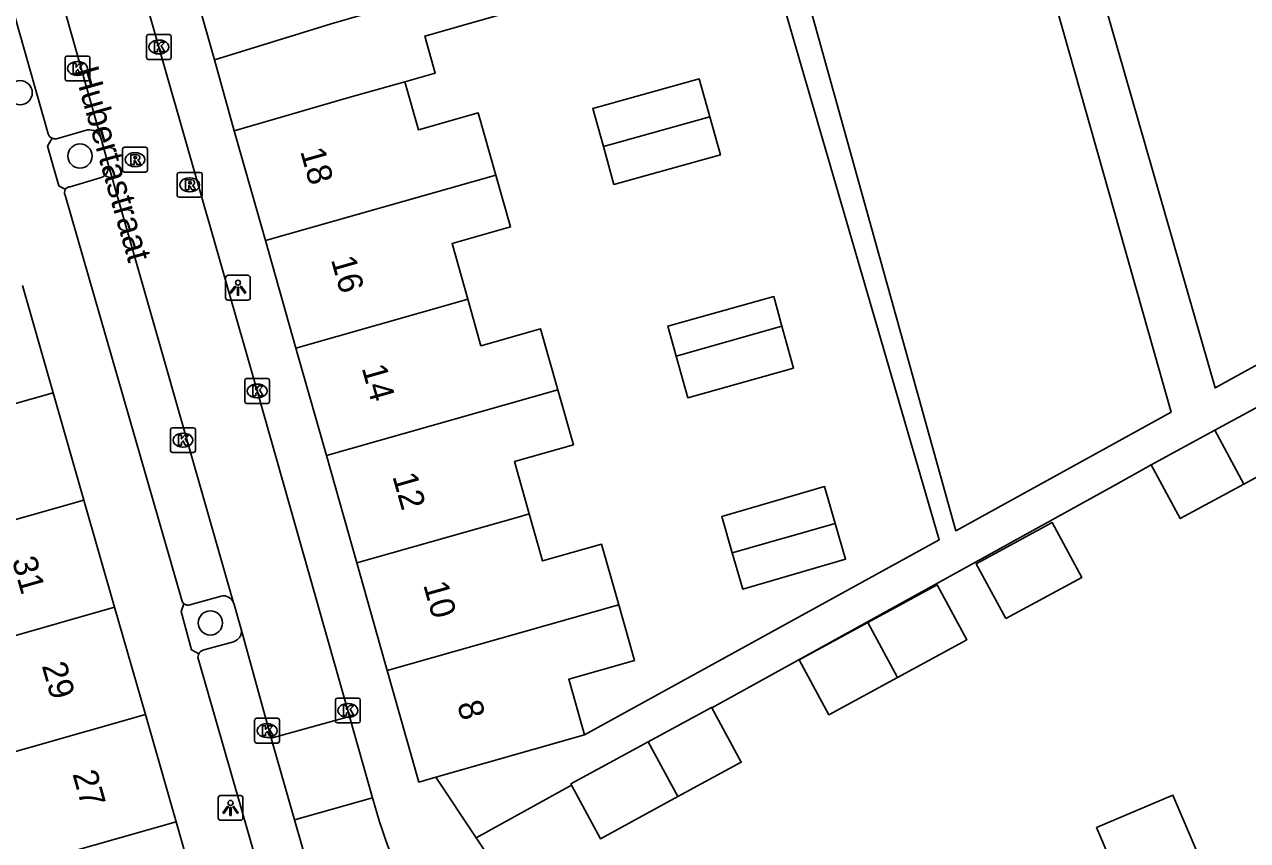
# Model space of a CAD drawing. Extents: x 159718 to 160783, y 383290 to 384030.
# Drawn here: x 160278.43 to 160327.77, y 383529.55 to 383562.46 of the extents above; entities that cross this region are included whole.
import ezdxf

# ---------------------------------------------------------------- set-up
doc = ezdxf.new("R2010")
doc.units = 0
for name, color, linetype in [('IMGEO_Boom', 7, 'Continuous'), ('IMGEO_Kolk', 7, 'Continuous'), ('IMGEO_Lichtpunt', 7, 'Continuous'), ('IMGEO_Openbare_ruimte_label', 7, 'Continuous'), ('IMGEO_Pand', 7, 'Continuous'), ('IMGEO_Pand_nummerreeks', 7, 'Continuous'), ('IMGEO_Parkeervlak_open', 7, 'Continuous'), ('IMGEO_Rijbaan_lokaal_open', 7, 'Continuous'), ('IMGEO_Rioolput', 7, 'Continuous'), ('IMGEO_Voetpad_open', 7, 'Continuous')]:
    doc.layers.add(name, color=color, linetype=linetype)

msp = doc.modelspace()

# ---------------------------------------------------------------- linework, layer by layer
at = {"layer": 'IMGEO_Boom'}
for centre in [(160278.253, 383559.705), (160280.666, 383557.152), (160285.928, 383538.325)]:
    msp.add_circle(centre, 0.489, dxfattribs=at)
at = {"layer": 'IMGEO_Kolk'}
for p, q in [((160283.349, 383561.124), (160283.349, 383561.976)), ((160283.424, 383562.05), (160284.276, 383562.05)), ((160284.35, 383561.976), (160284.35, 383561.124)), ((160283.837, 383561.83), (160283.862, 383561.83)), ((160280.068, 383560.257), (160280.068, 383561.109)), ((160280.143, 383561.183), (160280.995, 383561.183)), ((160280.556, 383560.963), (160280.581, 383560.963)), ((160281.069, 383561.109), (160281.069, 383560.257)), ((160284.276, 383561.05), (160283.424, 383561.05)), ((160283.86, 383561.27), (160283.835, 383561.27)), ((160280.995, 383560.183), (160280.143, 383560.183)), ((160280.579, 383560.403), (160280.554, 383560.403)), ((160287.389, 383548.179), (160288.241, 383548.179)), ((160287.314, 383547.253), (160287.314, 383548.105)), ((160287.802, 383547.959), (160287.827, 383547.959)), ((160288.315, 383548.105), (160288.315, 383547.253)), ((160288.241, 383547.179), (160287.389, 383547.179)), ((160287.825, 383547.399), (160287.8, 383547.399)), ((160284.397, 383546.197), (160285.249, 383546.197)), ((160284.322, 383545.271), (160284.322, 383546.123)), ((160284.81, 383545.977), (160284.835, 383545.977)), ((160285.323, 383546.123), (160285.323, 383545.271)), ((160285.249, 383545.197), (160284.397, 383545.197)), ((160284.833, 383545.417), (160284.808, 383545.417)), ((160290.975, 383534.366), (160290.975, 383535.218)), ((160291.05, 383535.292), (160291.902, 383535.292)), ((160291.463, 383535.072), (160291.488, 383535.072)), ((160291.976, 383535.218), (160291.976, 383534.366)), ((160287.714, 383533.554), (160287.714, 383534.406)), ((160287.789, 383534.48), (160288.641, 383534.48)), ((160288.715, 383534.406), (160288.715, 383533.554)), ((160291.486, 383534.512), (160291.461, 383534.512)), ((160288.202, 383534.26), (160288.227, 383534.26)), ((160291.902, 383534.292), (160291.05, 383534.292)), ((160288.641, 383533.48), (160287.789, 383533.48)), ((160288.225, 383533.7), (160288.2, 383533.7))]:
    msp.add_line(p, q, dxfattribs=at)
for points in [[(160283.349, 383561.124), (160283.349, 383561.976)], [(160283.424, 383562.05), (160284.276, 383562.05)], [(160284.35, 383561.976), (160284.35, 383561.124)], [(160283.67, 383561.75), (160283.793, 383561.75), (160283.793, 383561.599), (160283.923, 383561.75), (160284.087, 383561.75), (160283.941, 383561.599), (160284.094, 383561.35), (160283.942, 383561.35), (160283.857, 383561.514), (160283.793, 383561.447), (160283.793, 383561.35), (160283.67, 383561.35), (160283.67, 383561.75)], [(160280.068, 383560.257), (160280.068, 383561.109)], [(160280.143, 383561.183), (160280.995, 383561.183)], [(160281.069, 383561.109), (160281.069, 383560.257)], [(160284.276, 383561.05), (160283.424, 383561.05)], [(160280.389, 383560.883), (160280.512, 383560.883), (160280.512, 383560.732), (160280.642, 383560.883), (160280.806, 383560.883), (160280.66, 383560.732), (160280.813, 383560.483), (160280.661, 383560.483), (160280.576, 383560.647), (160280.512, 383560.58), (160280.512, 383560.483), (160280.389, 383560.483), (160280.389, 383560.883)], [(160280.995, 383560.183), (160280.143, 383560.183)], [(160287.389, 383548.179), (160288.241, 383548.179)], [(160287.314, 383547.253), (160287.314, 383548.105)], [(160287.635, 383547.879), (160287.758, 383547.879), (160287.758, 383547.728), (160287.888, 383547.879), (160288.052, 383547.879), (160287.906, 383547.728), (160288.059, 383547.479), (160287.907, 383547.479), (160287.822, 383547.643), (160287.758, 383547.576), (160287.758, 383547.479), (160287.635, 383547.479), (160287.635, 383547.879)], [(160288.315, 383548.105), (160288.315, 383547.253)], [(160288.241, 383547.179), (160287.389, 383547.179)], [(160284.397, 383546.197), (160285.249, 383546.197)], [(160284.322, 383545.271), (160284.322, 383546.123)], [(160284.643, 383545.897), (160284.766, 383545.897), (160284.766, 383545.746), (160284.896, 383545.897), (160285.06, 383545.897), (160284.914, 383545.746), (160285.067, 383545.497), (160284.915, 383545.497), (160284.83, 383545.661), (160284.766, 383545.594), (160284.766, 383545.497), (160284.643, 383545.497), (160284.643, 383545.897)], [(160285.323, 383546.123), (160285.323, 383545.271)], [(160285.249, 383545.197), (160284.397, 383545.197)], [(160290.975, 383534.366), (160290.975, 383535.218)], [(160291.05, 383535.292), (160291.902, 383535.292)], [(160291.296, 383534.992), (160291.419, 383534.992), (160291.419, 383534.841), (160291.549, 383534.992), (160291.713, 383534.992), (160291.567, 383534.841), (160291.72, 383534.592), (160291.568, 383534.592), (160291.483, 383534.756), (160291.419, 383534.689), (160291.419, 383534.592), (160291.296, 383534.592), (160291.296, 383534.992)], [(160291.976, 383535.218), (160291.976, 383534.366)], [(160287.714, 383533.554), (160287.714, 383534.406)], [(160287.789, 383534.48), (160288.641, 383534.48)], [(160288.715, 383534.406), (160288.715, 383533.554)], [(160288.035, 383534.18), (160288.158, 383534.18), (160288.158, 383534.029), (160288.288, 383534.18), (160288.452, 383534.18), (160288.306, 383534.029), (160288.459, 383533.78), (160288.307, 383533.78), (160288.222, 383533.944), (160288.158, 383533.877), (160288.158, 383533.78), (160288.035, 383533.78), (160288.035, 383534.18)], [(160291.902, 383534.292), (160291.05, 383534.292)], [(160288.641, 383533.48), (160287.789, 383533.48)]]:
    msp.add_lwpolyline(points, dxfattribs=at)
for centre, start, end in [((160283.426, 383561.974), 91.552, 178.448), ((160283.426, 383561.974), 91.552, 178.448), ((160284.274, 383561.974), 1.552, 88.448), ((160284.274, 383561.974), 1.552, 88.448), ((160280.145, 383561.107), 91.552, 178.448), ((160280.145, 383561.107), 91.552, 178.448), ((160280.993, 383561.107), 1.552, 88.448), ((160280.993, 383561.107), 1.552, 88.448), ((160283.426, 383561.126), 181.552, 268.448), ((160283.426, 383561.126), 181.552, 268.448), ((160284.274, 383561.126), 271.552, 358.448), ((160284.274, 383561.126), 271.552, 358.448), ((160280.145, 383560.259), 181.552, 268.448), ((160280.145, 383560.259), 181.552, 268.448), ((160280.993, 383560.259), 271.552, 358.448), ((160280.993, 383560.259), 271.552, 358.448), ((160287.391, 383548.103), 91.552, 178.448), ((160287.391, 383548.103), 91.552, 178.448), ((160288.239, 383548.103), 1.552, 88.448), ((160288.239, 383548.103), 1.552, 88.448), ((160287.391, 383547.255), 181.552, 268.448), ((160287.391, 383547.255), 181.552, 268.448), ((160288.239, 383547.255), 271.552, 358.448), ((160288.239, 383547.255), 271.552, 358.448), ((160284.399, 383546.121), 91.552, 178.448), ((160284.399, 383546.121), 91.552, 178.448), ((160285.247, 383546.121), 1.552, 88.448), ((160285.247, 383546.121), 1.552, 88.448), ((160284.399, 383545.273), 181.552, 268.448), ((160284.399, 383545.273), 181.552, 268.448), ((160285.247, 383545.273), 271.552, 358.448), ((160285.247, 383545.273), 271.552, 358.448), ((160291.052, 383535.216), 91.552, 178.448), ((160291.052, 383535.216), 91.552, 178.448), ((160291.9, 383535.216), 1.552, 88.448), ((160291.9, 383535.216), 1.552, 88.448), ((160287.791, 383534.404), 91.552, 178.448), ((160287.791, 383534.404), 91.552, 178.448), ((160288.639, 383534.404), 1.552, 88.448), ((160288.639, 383534.404), 1.552, 88.448), ((160291.052, 383534.368), 181.552, 268.448), ((160291.052, 383534.368), 181.552, 268.448), ((160291.9, 383534.368), 271.552, 358.448), ((160291.9, 383534.368), 271.552, 358.448), ((160287.791, 383533.556), 181.552, 268.448), ((160287.791, 383533.556), 181.552, 268.448), ((160288.639, 383533.556), 271.552, 358.448), ((160288.639, 383533.556), 271.552, 358.448)]:
    msp.add_arc(centre, 0.0765, start, end, dxfattribs=at)
for centre, major_axis, ratio, start_param, end_param in [((160283.836, 383561.55), (-0.387, 0.002), 0.722429, 4.712389, 7.853982), ((160283.861, 383561.55), (-0.39, 0.002), 0.717154, 1.570796, 4.712389), ((160280.555, 383560.683), (-0.387, 0.002), 0.722429, 4.712389, 7.853982), ((160280.58, 383560.683), (-0.39, 0.002), 0.717154, 1.570796, 4.712389), ((160287.801, 383547.679), (-0.387, 0.002), 0.722429, 4.712389, 7.853982), ((160287.826, 383547.679), (-0.39, 0.002), 0.717154, 1.570796, 4.712389), ((160284.809, 383545.697), (-0.387, 0.002), 0.722429, 4.712389, 7.853982), ((160284.834, 383545.697), (-0.39, 0.002), 0.717154, 1.570796, 4.712389), ((160291.462, 383534.792), (-0.387, 0.002), 0.722429, 4.712389, 7.853982), ((160291.487, 383534.792), (-0.39, 0.002), 0.717154, 1.570796, 4.712389), ((160288.201, 383533.98), (-0.387, 0.002), 0.722429, 4.712389, 7.853982), ((160288.226, 383533.98), (-0.39, 0.002), 0.717154, 1.570796, 4.712389)]:
    msp.add_ellipse(centre, major_axis=major_axis, ratio=ratio, start_param=start_param, end_param=end_param, dxfattribs=at)
at = {"layer": 'IMGEO_Lichtpunt'}
for p, q in [((160286.541, 383552.247), (160286.541, 383551.44)), ((160286.541, 383552.247), (160286.541, 383551.44)), ((160287.443, 383552.342), (160286.635, 383552.342)), ((160287.443, 383552.342), (160286.635, 383552.342)), ((160287.537, 383551.44), (160287.537, 383552.247)), ((160287.537, 383551.44), (160287.537, 383552.247)), ((160286.635, 383551.346), (160287.443, 383551.346)), ((160286.635, 383551.346), (160287.443, 383551.346)), ((160287.145, 383531.362), (160286.337, 383531.362)), ((160287.145, 383531.362), (160286.337, 383531.362)), ((160286.243, 383531.267), (160286.243, 383530.46)), ((160286.243, 383531.267), (160286.243, 383530.46)), ((160287.239, 383530.46), (160287.239, 383531.267)), ((160287.239, 383530.46), (160287.239, 383531.267)), ((160286.337, 383530.366), (160287.145, 383530.366)), ((160286.337, 383530.366), (160287.145, 383530.366))]:
    msp.add_line(p, q, dxfattribs=at)
for points in [[(160286.915, 383551.911), (160286.954, 383551.883), (160286.766, 383551.621), (160286.728, 383551.648), (160286.915, 383551.911)], [(160287.017, 383551.863), (160287.064, 383551.863), (160287.064, 383551.541), (160287.017, 383551.541), (160287.017, 383551.863)], [(160287.127, 383551.883), (160287.165, 383551.91), (160287.352, 383551.648), (160287.313, 383551.62), (160287.127, 383551.883)], [(160286.617, 383530.931), (160286.656, 383530.903), (160286.468, 383530.641), (160286.43, 383530.668), (160286.617, 383530.931)], [(160286.719, 383530.883), (160286.766, 383530.883), (160286.766, 383530.561), (160286.719, 383530.561), (160286.719, 383530.883)], [(160286.829, 383530.903), (160286.867, 383530.93), (160287.054, 383530.668), (160287.015, 383530.64), (160286.829, 383530.903)]]:
    msp.add_lwpolyline(points, dxfattribs=at)
for centre in [(160287.04, 383552.045), (160286.742, 383531.065)]:
    msp.add_circle(centre, 0.0994, dxfattribs=at)
for centre, start, end in [((160286.635, 383552.247), 90, 180), ((160286.635, 383552.247), 90, 180), ((160287.443, 383552.247), 0, 90), ((160287.443, 383552.247), 0, 90), ((160286.635, 383551.44), 180, 270), ((160286.635, 383551.44), 180, 270), ((160287.443, 383551.44), 270, 0), ((160287.443, 383551.44), 270, 360), ((160286.337, 383531.267), 90, 180), ((160286.337, 383531.267), 90, 180), ((160287.145, 383531.267), 0, 90), ((160287.145, 383531.267), 0, 90), ((160286.337, 383530.46), 180, 270), ((160286.337, 383530.46), 180, 270), ((160287.145, 383530.46), 270, 0), ((160287.145, 383530.46), 270, 360)]:
    msp.add_arc(centre, 0.0946, start, end, dxfattribs=at)
at = {"layer": 'IMGEO_Pand'}
for points in [[(160283.435, 383570.416), (160286.088, 383561.038)], [(160286.088, 383561.038), (160290.795, 383562.491), (160292.104, 383562.867)], [(160293.768, 383560.15), (160291.51, 383559.507), (160286.892, 383558.175)], [(160297.446, 383556.384), (160296.734, 383558.892), (160294.32, 383558.206), (160293.768, 383560.15)], [(160306.078, 383558.732), (160305.652, 383560.264), (160301.356, 383559.07), (160301.782, 383557.538)], [(160301.782, 383557.538), (160306.078, 383558.732)], [(160301.782, 383557.538), (160302.208, 383556.006), (160306.504, 383557.2), (160306.078, 383558.732)], [(160286.892, 383558.175), (160288.149, 383553.744)], [(160297.446, 383556.384), (160288.149, 383553.744)], [(160296.313, 383551.379), (160295.676, 383553.624), (160298.039, 383554.295), (160297.446, 383556.384)], [(160288.149, 383553.744), (160289.377, 383549.411)], [(160279.583, 383547.604), (160278.343, 383551.929)], [(160289.377, 383549.411), (160295.988, 383551.287), (160296.313, 383551.379)], [(160299.943, 383547.727), (160299.245, 383550.186), (160296.845, 383549.505), (160296.313, 383551.379)], [(160304.718, 383549.082), (160304.381, 383550.296), (160308.656, 383551.484), (160308.986, 383550.293)], [(160308.986, 383550.293), (160309.458, 383548.594), (160305.184, 383547.407), (160304.718, 383549.082)], [(160304.718, 383549.082), (160308.986, 383550.293)], [(160290.606, 383545.077), (160289.377, 383549.411)], [(160299.943, 383547.727), (160290.606, 383545.077)], [(160298.795, 383542.719), (160298.195, 383544.835), (160300.572, 383545.51), (160299.943, 383547.727)], [(160329.51, 383547.755), (160326.445, 383546.093)], [(160327.622, 383543.923), (160330.687, 383545.586), (160329.51, 383547.755)], [(160279.583, 383547.604), (160272.979, 383545.73), (160272.436, 383545.576)], [(160280.824, 383543.279), (160279.583, 383547.604)], [(160326.445, 383546.093), (160323.878, 383544.7)], [(160327.622, 383543.923), (160326.445, 383546.093)], [(160291.835, 383540.743), (160290.606, 383545.077)], [(160323.878, 383544.7), (160325.054, 383542.53), (160327.622, 383543.923)], [(160306.98, 383541.156), (160306.555, 383542.613), (160310.704, 383543.822), (160311.137, 383542.336)], [(160280.824, 383543.279), (160271.628, 383540.669), (160271.254, 383540.563)], [(160282.064, 383538.954), (160280.824, 383543.279)], [(160291.835, 383540.743), (160298.44, 383542.618), (160298.795, 383542.719)], [(160302.4, 383539.06), (160301.708, 383541.497), (160299.333, 383540.823), (160298.795, 383542.719)], [(160311.137, 383542.336), (160311.557, 383540.894), (160307.409, 383539.685), (160306.98, 383541.156)], [(160311.137, 383542.336), (160306.98, 383541.156)], [(160318.023, 383538.498), (160316.825, 383540.708), (160319.89, 383542.371), (160321.088, 383540.161), (160318.023, 383538.498)], [(160293.064, 383536.41), (160291.835, 383540.743)], [(160312.45, 383538.335), (160315.253, 383539.855), (160316.451, 383537.646), (160313.648, 383536.125)], [(160282.064, 383538.954), (160275.329, 383537.043), (160274.925, 383536.928)], [(160283.305, 383534.629), (160282.064, 383538.954)], [(160302.4, 383539.06), (160302.257, 383539.019), (160293.064, 383536.41)], [(160301.026, 383533.81), (160300.387, 383536.056), (160303.039, 383536.808), (160302.4, 383539.06)], [(160313.648, 383536.125), (160310.88, 383534.623), (160309.681, 383536.833), (160312.45, 383538.335)], [(160313.648, 383536.125), (160312.45, 383538.335)], [(160295.023, 383532.102), (160294.341, 383531.905), (160293.064, 383536.41)], [(160306.155, 383534.901), (160306.147, 383534.916), (160303.593, 383533.53)], [(160306.155, 383534.901), (160307.346, 383532.706), (160304.791, 383531.32)], [(160273.71, 383531.906), (160273.95, 383531.974), (160283.305, 383534.629)], [(160283.305, 383534.629), (160284.545, 383530.303)], [(160295.023, 383532.102), (160301.026, 383533.81)], [(160303.593, 383533.53), (160300.464, 383531.833), (160300.495, 383531.776)], [(160304.791, 383531.32), (160303.593, 383533.53)], [(160304.791, 383531.32), (160301.663, 383529.623), (160300.495, 383531.776)], [(160324.065, 383524.473), (160321.679, 383530.072), (160324.759, 383531.384), (160327.152, 383525.77), (160328.797, 383526.474), (160329.786, 383524.15), (160331.751, 383519.538)], [(160284.545, 383530.303), (160277.826, 383528.397), (160277.469, 383528.296)], [(160285.829, 383525.827), (160284.545, 383530.303)]]:
    msp.add_lwpolyline(points, dxfattribs=at)
at = {"layer": 'IMGEO_Parkeervlak_open'}
for points in [[(160280.976, 383558.21), (160279.714, 383557.851)], [(160280.272, 383555.916), (160281.487, 383556.268)], [(160286.361, 383539.406), (160285.103, 383539.056)], [(160286.86, 383537.568), (160285.626, 383537.224)]]:
    msp.add_lwpolyline(points, dxfattribs=at)
for centre, radius, start, end in [((160281.035, 383557.707), 0.507, 21.337, 96.672), ((160279.667, 383558.161), 0.313, 246.6975, 278.6402), ((160281.349, 383556.719), 0.471, 287.021, 7.7342), ((160280.274, 383555.683), 0.233, 90.5607, 148.4873), ((160286.454, 383538.978), 0.438, 20.1409, 102.2725), ((160285.016, 383539.29), 0.249, 232.0166, 290.5268), ((160286.756, 383537.979), 0.424, 284.2321, 11.9018), ((160285.738, 383536.934), 0.31, 111.072, 152.2387)]:
    msp.add_arc(centre, radius, start, end, dxfattribs=at)
at = {"layer": 'IMGEO_Rijbaan_lokaal_open'}
for points in [[(160279.234, 383577.826), (160279.425, 383577.153), (160283.85, 383561.55), (160287.815, 383547.679), (160291.476, 383534.792), (160291.545, 383534.548)], [(160276.482, 383575.617), (160281.507, 383557.891)], [(160281.507, 383557.891), (160281.816, 383556.782)], [(160281.816, 383556.782), (160286.865, 383539.129)], [(160286.865, 383539.129), (160286.882, 383539.069), (160287.171, 383538.067)], [(160287.171, 383538.067), (160288.383, 383533.677)], [(160288.383, 383533.677), (160291.545, 383534.548)], [(160291.545, 383534.548), (160292.474, 383531.266)], [(160289.327, 383530.378), (160288.383, 383533.677)], [(160292.474, 383531.266), (160289.327, 383530.378)], [(160289.327, 383530.378), (160289.942, 383528.228)]]:
    msp.add_lwpolyline(points, dxfattribs=at)
msp.add_arc((160311.675, 383536.298), 19.849, 194.6866, 210.036, dxfattribs=at)
at = {"layer": 'IMGEO_Rioolput'}
for p, q in [((160282.462, 383557.506), (160283.314, 383557.506)), ((160282.387, 383556.58), (160282.387, 383557.432)), ((160282.875, 383557.286), (160282.9, 383557.286)), ((160283.388, 383557.432), (160283.388, 383556.58)), ((160282.898, 383556.726), (160282.873, 383556.726)), ((160283.314, 383556.506), (160282.462, 383556.506)), ((160284.592, 383555.565), (160284.592, 383556.417)), ((160284.667, 383556.491), (160285.519, 383556.491)), ((160285.08, 383556.271), (160285.105, 383556.271)), ((160285.593, 383556.417), (160285.593, 383555.565)), ((160285.103, 383555.711), (160285.078, 383555.711)), ((160285.519, 383555.491), (160284.667, 383555.491))]:
    msp.add_line(p, q, dxfattribs=at)
for points in [[(160282.462, 383557.506), (160283.314, 383557.506)], [(160282.387, 383556.58), (160282.387, 383557.432)], [(160282.976, 383557.204), (160282.724, 383557.206), (160282.724, 383556.806)], [(160282.902, 383557.125), (160282.848, 383557.125), (160282.848, 383557.044)], [(160282.848, 383557.044), (160282.9, 383557.044)], [(160283.388, 383557.432), (160283.388, 383556.58)], [(160282.724, 383556.806), (160282.848, 383556.806), (160282.848, 383556.968), (160282.859, 383556.968)], [(160282.906, 383556.939), (160282.977, 383556.806), (160283.117, 383556.806), (160283.052, 383556.932)], [(160283.314, 383556.506), (160282.462, 383556.506)], [(160284.592, 383555.565), (160284.592, 383556.417)], [(160284.667, 383556.491), (160285.519, 383556.491)], [(160285.181, 383556.189), (160284.929, 383556.191), (160284.929, 383555.791)], [(160285.107, 383556.11), (160285.053, 383556.11), (160285.053, 383556.029)], [(160285.053, 383556.029), (160285.105, 383556.029)], [(160285.593, 383556.417), (160285.593, 383555.565)], [(160284.929, 383555.791), (160285.053, 383555.791), (160285.053, 383555.953), (160285.064, 383555.953)], [(160285.111, 383555.924), (160285.182, 383555.791), (160285.322, 383555.791), (160285.257, 383555.917)], [(160285.519, 383555.491), (160284.667, 383555.491)]]:
    msp.add_lwpolyline(points, dxfattribs=at)
for centre, radius, start, end in [((160282.464, 383557.43), 0.0765, 91.552, 178.448), ((160282.464, 383557.43), 0.0765, 91.552, 178.448), ((160283.312, 383557.43), 0.0765, 1.552, 88.448), ((160283.312, 383557.43), 0.0765, 1.552, 88.448), ((160282.884, 383557.233), 0.19, 274.7715, 282.9687), ((160282.908, 383557.029), 0.0964, 77.0061, 93.1865), ((160282.922, 383557.086), 0.0378, 276.6634, 79.6772), ((160282.975, 383557.094), 0.109, 350.3612, 89.416), ((160282.973, 383557.094), 0.112, 277.5842, 350.9817), ((160282.464, 383556.582), 0.0765, 181.552, 268.448), ((160282.464, 383556.582), 0.0765, 181.552, 268.448), ((160282.858, 383556.915), 0.0533, 26.0293, 88.6989), ((160282.957, 383556.879), 0.108, 29.5134, 73.7905), ((160283.312, 383556.582), 0.0765, 271.552, 358.448), ((160283.312, 383556.582), 0.0765, 271.552, 358.448), ((160284.669, 383556.415), 0.0765, 91.552, 178.448), ((160284.669, 383556.415), 0.0765, 91.552, 178.448), ((160285.089, 383556.218), 0.19, 274.7715, 282.9687), ((160285.113, 383556.014), 0.0964, 77.0061, 93.1865), ((160285.127, 383556.071), 0.0378, 276.6634, 79.6772), ((160285.18, 383556.079), 0.109, 350.3612, 89.416), ((160285.178, 383556.079), 0.112, 277.5842, 350.9817), ((160285.517, 383556.415), 0.0765, 1.552, 88.448), ((160285.517, 383556.415), 0.0765, 1.552, 88.448), ((160284.669, 383555.567), 0.0765, 181.552, 268.448), ((160284.669, 383555.567), 0.0765, 181.552, 268.448), ((160285.063, 383555.9), 0.0533, 26.0293, 88.6989), ((160285.162, 383555.864), 0.108, 29.5134, 73.7905), ((160285.517, 383555.567), 0.0765, 271.552, 358.448), ((160285.517, 383555.567), 0.0765, 271.552, 358.448)]:
    msp.add_arc(centre, radius, start, end, dxfattribs=at)
for centre, major_axis, ratio, start_param, end_param in [((160282.874, 383557.006), (-0.387, 0.002), 0.722429, 4.712389, 7.853982), ((160282.899, 383557.006), (-0.39, 0.002), 0.717154, 1.570796, 4.712389), ((160285.079, 383555.991), (-0.387, 0.002), 0.722429, 4.712389, 7.853982), ((160285.104, 383555.991), (-0.39, 0.002), 0.717154, 1.570796, 4.712389)]:
    msp.add_ellipse(centre, major_axis=major_axis, ratio=ratio, start_param=start_param, end_param=end_param, dxfattribs=at)
at = {"layer": 'IMGEO_Voetpad_open'}
for points in [[(160316.916, 383581), (160326.462, 383547.802), (160350.934, 383561.274), (160348.434, 383569.96), (160343.073, 383588.584)], [(160307.129, 383566.941), (160308.932, 383567.443), (160316.004, 383542.044), (160324.687, 383546.825), (160315.034, 383580.904)], [(160274.746, 383574.386), (160279.377, 383558.042)], [(160293.768, 383560.15), (160294.999, 383560.501), (160294.575, 383561.992), (160305.113, 383564.993), (160308.287, 383565.897), (160315.335, 383541.676), (160301.026, 383533.81)], [(160286.892, 383558.175), (160286.088, 383561.038)], [(160279.543, 383557.873), (160279.353, 383557.556), (160279.815, 383555.952), (160280.076, 383555.805)], [(160280.073, 383555.569), (160284.772, 383539.246)], [(160323.878, 383544.7), (160322.437, 383543.892), (160306.155, 383534.901)], [(160284.862, 383539.093), (160284.744, 383538.779), (160285.172, 383537.242), (160285.463, 383537.079)], [(160285.431, 383536.887), (160288.15, 383527.444)], [(160296.653, 383529.654), (160295.023, 383532.102)], [(160300.495, 383531.776), (160296.653, 383529.654)], [(160296.653, 383529.654), (160298.834, 383526.378), (160299.342, 383525.561), (160301.498, 383522.274), (160301.627, 383522.355), (160305.519, 383516.542)]]:
    msp.add_lwpolyline(points, dxfattribs=at)
for centre, radius, start, end in [((160279.663, 383558.157), 0.308, 201.8658, 247.108), ((160280.272, 383555.684), 0.231, 148.4785, 210.0649), ((160285.017, 383539.287), 0.249, 189.5563, 231.3748), ((160285.745, 383536.933), 0.317, 152.6815, 188.3939)]:
    msp.add_arc(centre, radius, start, end, dxfattribs=at)

# ---------------------------------------------------------------- texts
at = {"layer": 'IMGEO_Openbare_ruimte_label'}
msp.add_text('Hubertastraat', height=1, rotation=285.8431, dxfattribs=at).set_placement((160280.416, 383560.606))
at = {"layer": 'IMGEO_Pand_nummerreeks'}
for s, rotation, p in [('18', 285.8421, (160289.544, 383557.349)), ('16', 285.8421, (160290.784, 383552.98)), ('14', 285.8421, (160292.024, 383548.609)), ('12', 285.8421, (160293.264, 383544.24)), ('31', 285.8363, (160277.913, 383540.856)), ('10', 285.8421, (160294.507, 383539.862)), ('29', 285.8363, (160279.119, 383536.602)), ('8', 285.8421, (160295.872, 383535.047)), ('27', 285.8363, (160280.356, 383532.24))]:
    msp.add_text(s, height=1, rotation=rotation, dxfattribs=at).set_placement(p)

doc.saveas('drawing.dxf')
